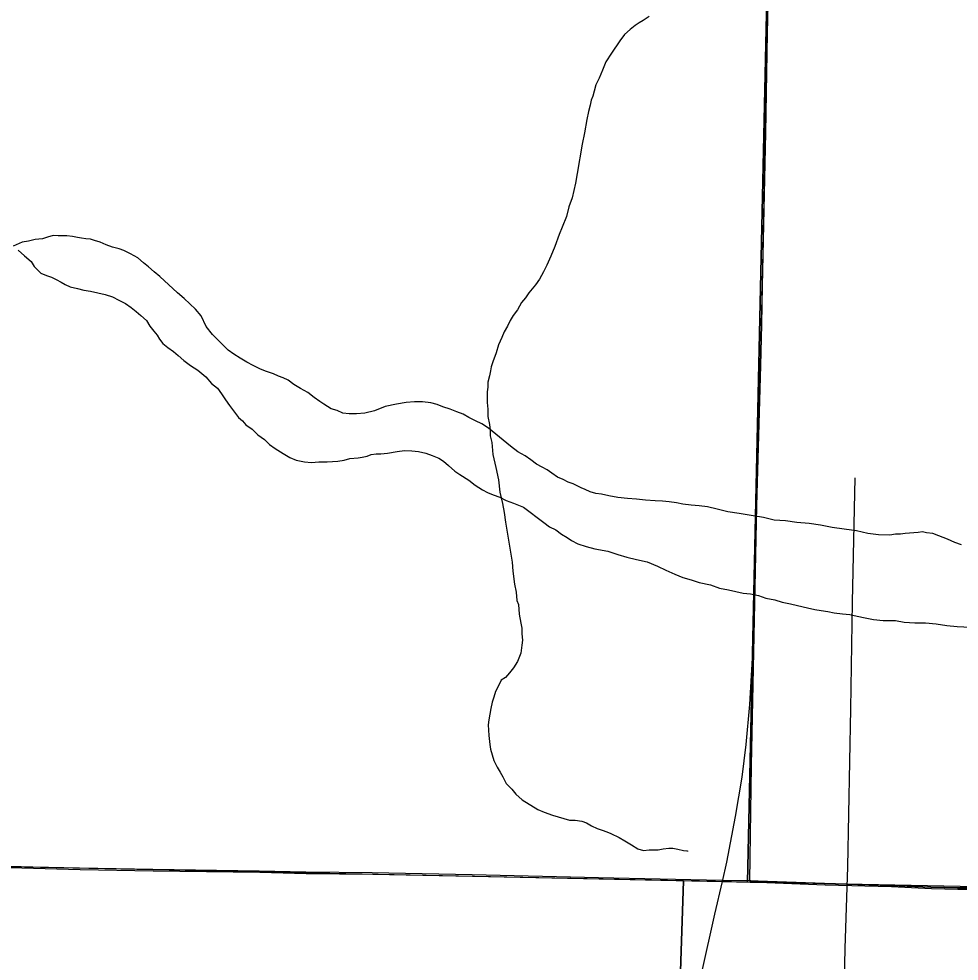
# Model space of a CAD drawing. Extents: x 2.4 to 73.1, y 4.5 to 25.6.
# Drawn here: x 45.3485 to 45.5681, y 18.5577 to 18.7778 of the extents above; entities that cross this region are included whole.
import ezdxf

# ---------------------------------------------------------------- set-up
doc = ezdxf.new("R2010")
doc.units = 0
for name, color, linetype in [('GM_X_Interchange_Ramps', 7, 'Continuous'), ('GM_X_Major_River', 7, 'Continuous'), ('GM_X_Minor_River', 7, 'Continuous'), ('GM_X_Section', 7, 'Continuous'), ('GM_X_State_Route', 7, 'Continuous'), ('GM_X_Township', 7, 'Continuous'), ('GM_X_Township_Road', 7, 'Continuous'), ('GM_X_US_Shield', 7, 'Continuous')]:
    doc.layers.add(name, color=color, linetype=linetype)

msp = doc.modelspace()

# ---------------------------------------------------------------- linework, layer by layer
at = {"layer": 'GM_X_Interchange_Ramps'}
for points in [[(45.52433, 18.82607), (45.52317, 18.7748), (45.52277, 18.75148), (45.52206, 18.71575), (45.52161, 18.69711), (45.52098, 18.67536), (45.51948, 18.6034), (45.51912, 18.57646), (45.51938, 18.57645), (45.52113, 18.57641), (45.53664, 18.57586), (45.55215, 18.5754), (45.56145, 18.57499), (45.56765, 18.57484), (45.58159, 18.57482)], [(45.58159, 18.57482), (45.56765, 18.57484), (45.56145, 18.57499), (45.55215, 18.5754), (45.53664, 18.57586), (45.52113, 18.57641), (45.51938, 18.57645), (45.51912, 18.57646), (45.51268, 18.5766), (45.48386, 18.57722), (45.45435, 18.57787), (45.43104, 18.57832), (45.41551, 18.57851), (45.40464, 18.57875), (45.37978, 18.57913), (45.3627, 18.57943), (45.35183, 18.57968), (45.32698, 18.58039)]]:
    msp.add_lwpolyline(points, dxfattribs=at)
at = {"layer": 'GM_X_Major_River'}
for points in [[(45.50035, 18.66502), (45.49883, 18.66521), (45.49712, 18.66522), (45.49484, 18.66541), (45.49274, 18.66561), (45.49065, 18.6658), (45.48837, 18.666), (45.48628, 18.66639), (45.48457, 18.66677), (45.48324, 18.66697), (45.48191, 18.66735), (45.48077, 18.66792), (45.47982, 18.66831), (45.47792, 18.66926), (45.47678, 18.66965), (45.47564, 18.67022), (45.47431, 18.67079), (45.47298, 18.67175), (45.47184, 18.67251), (45.4707, 18.67308), (45.46937, 18.67385), (45.46804, 18.6748), (45.46671, 18.67576), (45.465, 18.67671), (45.46329, 18.67805), (45.45817, 18.68224), (45.45665, 18.6832), (45.45513, 18.68396), (45.45361, 18.68473), (45.45228, 18.68549), (45.45076, 18.68607), (45.44924, 18.68664), (45.44753, 18.68722), (45.4462, 18.68779), (45.44468, 18.68817), (45.44278, 18.68837), (45.44088, 18.68837), (45.43898, 18.68819), (45.43669, 18.68782), (45.43403, 18.68725), (45.43156, 18.68631), (45.42927, 18.68575), (45.42737, 18.68556), (45.42566, 18.68557), (45.42414, 18.68576), (45.42281, 18.68634), (45.42148, 18.68672), (45.41977, 18.68786), (45.41882, 18.68844), (45.41749, 18.68939), (45.41597, 18.69054), (45.41426, 18.69149), (45.41274, 18.69245), (45.41141, 18.6934), (45.41027, 18.69397), (45.40913, 18.69436), (45.40799, 18.69493), (45.40609, 18.69551), (45.40476, 18.69608), (45.40324, 18.69685), (45.40172, 18.69761), (45.4002, 18.69856), (45.39869, 18.69952), (45.39736, 18.70047), (45.39565, 18.70219), (45.3947, 18.70314), (45.39375, 18.70409), (45.39223, 18.706), (45.3911, 18.70847), (45.38977, 18.71), (45.38711, 18.71248), (45.38559, 18.71381), (45.38141, 18.71762), (45.38009, 18.71877), (45.37876, 18.71991), (45.37762, 18.72087), (45.37629, 18.72201), (45.37458, 18.72297), (45.37306, 18.72373), (45.37192, 18.72411), (45.3704, 18.7245), (45.36888, 18.72507), (45.36755, 18.72565), (45.36622, 18.72603), (45.36527, 18.72641), (45.36413, 18.72642), (45.36318, 18.72661), (45.36223, 18.7268), (45.36109, 18.72699), (45.35976, 18.72719), (45.35862, 18.72719), (45.35767, 18.72719), (45.35652, 18.7272), (45.35519, 18.72682), (45.35405, 18.72644), (45.35234, 18.72626), (45.35082, 18.72588), (45.3493, 18.7257), (45.3472, 18.72475)], [(45.34834, 18.7238), (45.34986, 18.72247)], [(45.34986, 18.72247), (45.35138, 18.72113), (45.35214, 18.71999), (45.35366, 18.71846), (45.35499, 18.71789), (45.35613, 18.71751), (45.35727, 18.71693), (45.35841, 18.71636), (45.35936, 18.71579), (45.3605, 18.71521), (45.36221, 18.71483), (45.36373, 18.71444), (45.36525, 18.71425), (45.36696, 18.71386), (45.36867, 18.71348), (45.37038, 18.7129), (45.3719, 18.71214), (45.37342, 18.71137), (45.37475, 18.71042), (45.37589, 18.70947), (45.37703, 18.70851), (45.37835, 18.70737), (45.37911, 18.70604), (45.38006, 18.70489), (45.38082, 18.70394), (45.38139, 18.70299), (45.38215, 18.70204), (45.38329, 18.70108), (45.38462, 18.70013), (45.38576, 18.69918), (45.38708, 18.69803), (45.3886, 18.69689), (45.39031, 18.69574), (45.39221, 18.69422), (45.39354, 18.69269), (45.39487, 18.69155), (45.39582, 18.69021), (45.39676, 18.68888), (45.39771, 18.68755), (45.3998, 18.68469), (45.40075, 18.68393), (45.40151, 18.68297), (45.40303, 18.68202), (45.40436, 18.68069), (45.40588, 18.67954), (45.40701, 18.6784), (45.40834, 18.67744), (45.41024, 18.6763), (45.41176, 18.67534), (45.41328, 18.67477), (45.41518, 18.67438), (45.41689, 18.67419), (45.4186, 18.67437), (45.42051, 18.67437), (45.42298, 18.67455), (45.4245, 18.67474), (45.42583, 18.67511), (45.42773, 18.6753), (45.42868, 18.67549), (45.42983, 18.67567), (45.43078, 18.67605), (45.43192, 18.67624), (45.43306, 18.67623), (45.43458, 18.67642), (45.43686, 18.67679), (45.43857, 18.67698), (45.44029, 18.67697), (45.44181, 18.67678), (45.44352, 18.67639), (45.44504, 18.67582), (45.44656, 18.67524), (45.4477, 18.67448), (45.44884, 18.67353), (45.45035, 18.67219), (45.45149, 18.67143), (45.45358, 18.67009), (45.4551, 18.66895), (45.45681, 18.6678), (45.45795, 18.66723), (45.45928, 18.66666), (45.4608, 18.66608), (45.46232, 18.66532), (45.46403, 18.66474), (45.46631, 18.66378), (45.47106, 18.66016), (45.47239, 18.65921), (45.47391, 18.65844), (45.47524, 18.65749), (45.47657, 18.65672), (45.47752, 18.65596), (45.47904, 18.65519), (45.48094, 18.65462), (45.48303, 18.65404), (45.48607, 18.65346), (45.48835, 18.6527), (45.49044, 18.65212), (45.49272, 18.65155), (45.49519, 18.65097), (45.49766, 18.65001), (45.49956, 18.64905), (45.50165, 18.6481)], [(45.56859, 18.65494), (45.56707, 18.65551), (45.56536, 18.65628), (45.56327, 18.65704), (45.56194, 18.65762), (45.56042, 18.65781), (45.55947, 18.65801), (45.55852, 18.65782), (45.55548, 18.65764), (45.55434, 18.65745), (45.55319, 18.65745), (45.55186, 18.65727), (45.5492, 18.65728), (45.54673, 18.65766), (45.54407, 18.65824), (45.54122, 18.65863), (45.53837, 18.65902), (45.53571, 18.65959), (45.53304, 18.65998), (45.53019, 18.66018), (45.52753, 18.66057), (45.52487, 18.66076), (45.5224, 18.66134), (45.51993, 18.66173), (45.5167, 18.66231), (45.51403, 18.6627), (45.51156, 18.66327), (45.50928, 18.66385), (45.50738, 18.66405), (45.50548, 18.66424), (45.50358, 18.66444), (45.50206, 18.66482), (45.50035, 18.66502)], [(45.50165, 18.6481), (45.50355, 18.64733), (45.50545, 18.64676), (45.50735, 18.64618), (45.51001, 18.6456), (45.5121, 18.64484), (45.51419, 18.64445), (45.5159, 18.64407), (45.51761, 18.64368), (45.51932, 18.64349), (45.52123, 18.6431), (45.52294, 18.64253), (45.52503, 18.64214), (45.52674, 18.64156), (45.52864, 18.64118), (45.53035, 18.64079), (45.53263, 18.64022), (45.53434, 18.63983), (45.53586, 18.63964), (45.53738, 18.63944), (45.5389, 18.63906), (45.5408, 18.63886), (45.54251, 18.63867), (45.54422, 18.63828), (45.54612, 18.6379), (45.54803, 18.63751), (45.55031, 18.63731), (45.55316, 18.63731), (45.55525, 18.63692), (45.55772, 18.63672), (45.56019, 18.63672), (45.56266, 18.63652), (45.56514, 18.63613), (45.56761, 18.63593), (45.5754, 18.63553)]]:
    msp.add_lwpolyline(points, dxfattribs=at)
at = {"layer": 'GM_X_Minor_River'}
for points in [[(45.49565, 18.77838), (45.49432, 18.77744), (45.49337, 18.77687), (45.49241, 18.7763), (45.49127, 18.77536), (45.48994, 18.77422), (45.4888, 18.7727), (45.48689, 18.76986), (45.48555, 18.76777), (45.48479, 18.76587), (45.48403, 18.76397), (45.48326, 18.76245), (45.48288, 18.76093), (45.4825, 18.75979), (45.48212, 18.75884), (45.48192, 18.7577), (45.48154, 18.75618), (45.48116, 18.75429), (45.48058, 18.75125), (45.48001, 18.74859), (45.47885, 18.74175), (45.47847, 18.73947), (45.47809, 18.73776), (45.4777, 18.73605), (45.47694, 18.73396), (45.47637, 18.73168), (45.47541, 18.72921), (45.47465, 18.7275), (45.47369, 18.72466), (45.47274, 18.72238), (45.47178, 18.72029), (45.47102, 18.71877), (45.47007, 18.71706), (45.46911, 18.71573), (45.46835, 18.71479), (45.46759, 18.71384), (45.46683, 18.7127), (45.46587, 18.71156), (45.46492, 18.70985), (45.46397, 18.70853), (45.46321, 18.70739), (45.46263, 18.70606), (45.46187, 18.70473), (45.4613, 18.7034), (45.46053, 18.70169), (45.45996, 18.69979), (45.4592, 18.69771), (45.45881, 18.69657), (45.45862, 18.69562), (45.45843, 18.69448)], [(45.45843, 18.69448), (45.45805, 18.69296), (45.45804, 18.69182), (45.45785, 18.69068), (45.45785, 18.68954), (45.45785, 18.68821), (45.45804, 18.68669), (45.45803, 18.68497), (45.45841, 18.68307), (45.4586, 18.68174), (45.4586, 18.68041), (45.45897, 18.67889), (45.45916, 18.67604), (45.45991, 18.673), (45.46048, 18.67014), (45.46085, 18.66729), (45.46142, 18.66463), (45.4618, 18.66254), (45.46217, 18.66025), (45.46255, 18.65797), (45.46368, 18.65094), (45.46387, 18.64884), (45.46424, 18.6458), (45.46462, 18.6439), (45.4648, 18.642), (45.46518, 18.64105), (45.46537, 18.63877), (45.46575, 18.63668), (45.46593, 18.63553), (45.46593, 18.6342), (45.46612, 18.63268), (45.46593, 18.63154), (45.46573, 18.62964), (45.46497, 18.62774), (45.46402, 18.62623), (45.46307, 18.62509), (45.46211, 18.62395), (45.46116, 18.62338), (45.4604, 18.62186), (45.45982, 18.62073), (45.45944, 18.6194), (45.45906, 18.61826), (45.45868, 18.61674), (45.45848, 18.61541), (45.45829, 18.61408), (45.4581, 18.61294), (45.45829, 18.61047), (45.45847, 18.60837), (45.45866, 18.60723), (45.45942, 18.60457), (45.46017, 18.60305), (45.46093, 18.60191), (45.4615, 18.60076), (45.46226, 18.59924), (45.46359, 18.59791), (45.46454, 18.59676), (45.46606, 18.59543), (45.46966, 18.59314), (45.47118, 18.59256), (45.47308, 18.5918), (45.47442, 18.59141), (45.47575, 18.59103), (45.47708, 18.59065), (45.47841, 18.59064), (45.47993, 18.59045), (45.48107, 18.59006), (45.48221, 18.5893), (45.48354, 18.58873), (45.48468, 18.58834), (45.48582, 18.58796), (45.48677, 18.58758), (45.48867, 18.58662), (45.49, 18.58586), (45.49152, 18.5849), (45.49304, 18.58395), (45.49437, 18.58356), (45.4957, 18.58375), (45.49779, 18.58375), (45.49893, 18.58393), (45.50026, 18.58412), (45.50121, 18.58412), (45.50235, 18.58392), (45.50368, 18.58354), (45.50463, 18.58353), (45.50463, 18.58335), (45.50463, 18.58353)]]:
    msp.add_lwpolyline(points, dxfattribs=at)
at = {"layer": 'GM_X_Section'}
for points in [[(45.52964, 19.07808), (45.51867, 18.57616), (45.50371, 18.57648), (45.01202, 18.58665), (45.02451, 19.08892)], [(45.52964, 19.07808), (46.0333, 19.06972), (46.01926, 18.56597), (45.51867, 18.57616)]]:
    msp.add_lwpolyline(points, close=True, dxfattribs=at)
at = {"layer": 'GM_X_State_Route'}
for points in [[(45.52196, 18.70641), (45.52218, 18.71548), (45.52289, 18.75121), (45.52329, 18.77452), (45.52445, 18.8258), (45.52449, 18.82746), (45.52496, 18.846), (45.52568, 18.87241), (45.52718, 18.93145), (45.52783, 18.96098), (45.52868, 18.9936), (45.53103, 19.07858)], [(45.51279, 18.57632), (45.51381, 18.58082), (45.51587, 18.59149), (45.51737, 18.60068), (45.51836, 18.60837), (45.5192, 18.61764), (45.5198, 18.62848), (45.5211, 18.67508), (45.52172, 18.69684), (45.52196, 18.70641)], [(45.50009, 18.48785), (45.50057, 18.50275), (45.50116, 18.51362), (45.50185, 18.52138), (45.5029, 18.5291), (45.50452, 18.5383), (45.50801, 18.55505), (45.51105, 18.56871), (45.51279, 18.57632)]]:
    msp.add_lwpolyline(points, dxfattribs=at)
at = {"layer": 'GM_X_Township'}
msp.add_lwpolyline([(45.52433, 18.82607), (45.52317, 18.7748), (45.52277, 18.75148), (45.52206, 18.71575), (45.52161, 18.69711), (45.52098, 18.67536), (45.51948, 18.6034), (45.51912, 18.57646), (45.51268, 18.5766), (45.48386, 18.57722), (45.45435, 18.57787), (45.43104, 18.57832), (45.41551, 18.57851), (45.40464, 18.57875), (45.37978, 18.57913), (45.3627, 18.57943), (45.35183, 18.57968), (45.32698, 18.58039)], dxfattribs=at)
at = {"layer": 'GM_X_Township_Road'}
for points in [[(45.54112, 18.54615), (45.54146, 18.56071), (45.54203, 18.57974), (45.54275, 18.61664), (45.54315, 18.64161), (45.54379, 18.67066)], [(45.26755, 18.58149), (45.26807, 18.58149), (45.29293, 18.58107), (45.3271, 18.58011), (45.35195, 18.57941), (45.36282, 18.57916), (45.3799, 18.57885), (45.40476, 18.57848), (45.41563, 18.57823), (45.43116, 18.57804), (45.45447, 18.5776), (45.48398, 18.57694), (45.51279, 18.57632)], [(45.51279, 18.57632), (45.51924, 18.57618), (45.52124, 18.57614), (45.53675, 18.57558), (45.55227, 18.57513), (45.56157, 18.57472), (45.56777, 18.57456), (45.58171, 18.57454), (45.58946, 18.57451), (45.60344, 18.57423), (45.62985, 18.57376), (45.64694, 18.57342), (45.67955, 18.57276), (45.69353, 18.57251), (45.70906, 18.57208), (45.72148, 18.57183), (45.73235, 18.57168), (45.75097, 18.57144), (45.76184, 18.57122), (45.76928, 18.57106)]]:
    msp.add_lwpolyline(points, dxfattribs=at)
at = {"layer": 'GM_X_US_Shield'}
for points in [[(44.98781, 18.10511), (45.48806, 18.10511), (45.50371, 18.57648), (45.01202, 18.58665), (44.99762, 18.58677)], [(45.48806, 18.10511), (46.00918, 18.10511), (46.01926, 18.56597), (45.51867, 18.57616), (45.50371, 18.57648)]]:
    msp.add_lwpolyline(points, close=True, dxfattribs=at)

doc.saveas('drawing.dxf')
